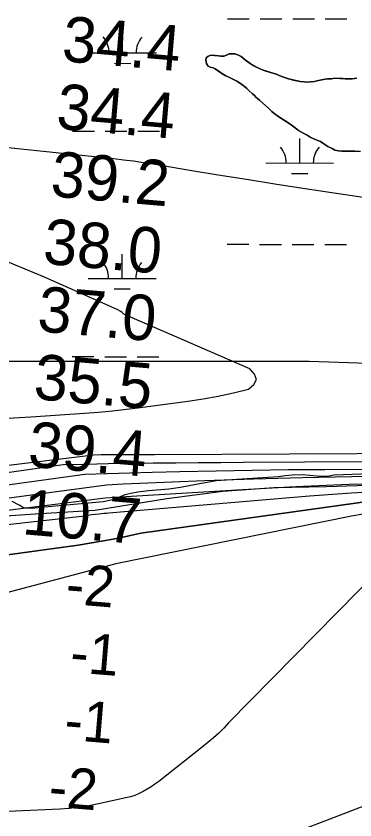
# Model space of a CAD drawing. Extents: x 3219052 to 3256913, y 800770 to 826146.
# Drawn here: x 3233083 to 3233583, y 812568 to 813753 of the extents above; entities that cross this region are included whole.
import ezdxf

# ---------------------------------------------------------------- set-up
doc = ezdxf.new("R2010")
doc.units = 0
for name, color, linetype in [('V-RIVR-EDGE', 7, 'Continuous'), ('V-RIVR-RANG', 7, 'Continuous'), ('V-SITE-VEGE', 7, 'Continuous'), ('V-TOPO-DPTH', 7, 'Continuous'), ('V-TOPO-MAJR', 7, 'Continuous'), ('V-TOPO-MINR', 7, 'Continuous'), ('V-TOPO-SHOR', 7, 'Continuous'), ('V-TOPO-WATR', 7, 'Continuous'), ('V-WETL-SWMP', 7, 'Continuous')]:
    doc.layers.add(name, color=color, linetype=linetype)

msp = doc.modelspace()

# ---------------------------------------------------------------- linework, layer by layer
at = {"layer": 'V-RIVR-EDGE'}
msp.add_lwpolyline([(3233675.9, 813063.4), (3233540.7, 813059), (3233463.2, 813057.2), (3233387.7, 813051.8), (3233305.4, 813041.4), (3233199.4, 813024.2), (3233111.3, 813018.5), (3233010, 813011.7)], dxfattribs=at)
at = {"layer": 'V-SITE-VEGE'}
for points in [[(3233585.4, 813661.4), (3233578.5, 813660.5), (3233568.5, 813660.7), (3233565, 813661.1), (3233552.7, 813661.4), (3233548, 813660.8), (3233542.4, 813660.6), (3233538.6, 813660.1), (3233526.6, 813657.8), (3233523.1, 813656.9), (3233517.4, 813656.4), (3233513.3, 813655.9), (3233508, 813656), (3233501.7, 813656.7), (3233484.5, 813660.5), (3233480.1, 813661.9), (3233476.4, 813663.5), (3233471.1, 813665.5), (3233465.2, 813668.1), (3233447.4, 813673.2), (3233438.6, 813677.2), (3233428.1, 813683), (3233421.2, 813688.2), (3233414.8, 813693.7), (3233409.8, 813696), (3233405.7, 813697.6), (3233402.3, 813697.7), (3233397.2, 813697.5), (3233393.4, 813695.7), (3233389.6, 813694.2), (3233385.2, 813693.9), (3233372.7, 813695.4), (3233368.9, 813694.9), (3233365.7, 813693.7), (3233363.2, 813691.5), (3233362.8, 813688.1), (3233363.9, 813683), (3233366.1, 813679.2), (3233369.2, 813677.6), (3233373.6, 813676.9), (3233376.7, 813675.2), (3233386.6, 813668.4), (3233392.5, 813664.9), (3233396.6, 813663.2), (3233403.7, 813659.6), (3233408.4, 813657), (3233412.7, 813654.7), (3233419.5, 813649.6), (3233423.2, 813646.3), (3233426.3, 813643.5), (3233431.9, 813638.6), (3233436.5, 813633.8), (3233439, 813631.6), (3233442.1, 813629)], [(3233442.1, 813629), (3233447, 813624.5), (3233455.1, 813617.4), (3233460.3, 813612.3), (3233465.6, 813608.1), (3233468.7, 813605.8), (3233473.3, 813602.6), (3233485.4, 813595.1), (3233490.4, 813591.3), (3233494.7, 813588.3), (3233499.7, 813584.5), (3233507.1, 813580.2), (3233512.4, 813577.6), (3233516.8, 813574.7), (3233523.3, 813571.7), (3233532, 813568.1), (3233537, 813564.9), (3233542.6, 813561), (3233549.1, 813557.7), (3233552.8, 813555.4), (3233558.2, 813554.4), (3233563.5, 813554), (3233570.1, 813553.8), (3233579.5, 813554), (3233590.8, 813553.7)], [(3233683.9, 813081.2), (3233552.2, 813075.9), (3233544.7, 813074.7), (3233534.8, 813074.1), (3233526.6, 813074.7), (3233516.1, 813075.8), (3233505.1, 813076.4), (3233490.1, 813076), (3233480, 813074.9), (3233469.4, 813073.6), (3233378.2, 813067.7), (3233348.6, 813062.3), (3233325.6, 813057.7), (3233308.1, 813055.7), (3233278.4, 813053), (3233262.7, 813051.1), (3233252.1, 813049.1), (3233243.3, 813047), (3233233, 813042.6), (3233225.5, 813039.7), (3233218.4, 813038.3), (3233211.4, 813036.7), (3233124.9, 813029.1), (3233111, 813027.2), (3233101.1, 813026.8), (3233093.9, 813028), (3233087.6, 813031.9), (3233077.3, 813037.4)]]:
    msp.add_lwpolyline(points, dxfattribs=at)
at = {"layer": 'V-TOPO-DPTH'}
for points in [[(3234513.8, 813109.1), (3233933.3, 813065.3), (3233911.5, 813065.4), (3233889.7, 813065.5), (3233867.9, 813065.5), (3233846.1, 813065.5), (3233732, 813065), (3233653.2, 813064), (3233574.4, 813062.1), (3233495.6, 813058.8), (3233416.9, 813054.7), (3233244.7, 813044.3), (3233229.7, 813043.4), (3233214.6, 813042.3), (3232522.4, 812954.5)], [(3233052.4, 812956), (3233103, 812962.9), (3233174.9, 812973.1), (3233192, 812975.7), (3233209.1, 812978.6), (3233226.1, 812981.8), (3233243, 812985.2), (3233267.2, 812990.4), (3233604.4, 813037.6), (3233651.4, 813041.8), (3233698.3, 813045), (3233745.4, 813046.7), (3233792.5, 813047.4), (3233861.9, 813047.3), (3233874.4, 813047.2), (3233886.9, 813047.1), (3233899.3, 813046.9), (3233911.8, 813046.7), (3234533.2, 813084.1)], [(3233052.4, 812956), (3233103, 812962.9), (3233174.9, 812973.1), (3233192, 812975.7), (3233209.1, 812978.6), (3233226.1, 812981.8), (3233243, 812985.2), (3233267.2, 812990.4), (3233604.4, 813037.6), (3233651.4, 813041.8), (3233698.3, 813045), (3233745.4, 813046.7), (3233792.5, 813047.4), (3233861.9, 813047.3), (3233874.4, 813047.2), (3233886.9, 813047.1), (3233899.3, 813046.9), (3233911.8, 813046.7), (3234533.2, 813084.1)], [(3233685.1, 813004.4), (3233396.2, 812710.7), (3233389.5, 812702.9), (3233381.8, 812695.6), (3233374, 812688.5), (3233365.9, 812681.6), (3233357.7, 812675), (3233293.4, 812624.4), (3233287.9, 812620.4), (3233282.3, 812616.5), (3233276.5, 812612.9), (3233270.5, 812609.5), (3233264.4, 812606.5), (3233258.1, 812603.9), (3233251.7, 812601.8), (3233245.1, 812600), (3233204.5, 812591.2), (3233190.3, 812588.5), (3233176.1, 812586.3), (3233161.8, 812584.7), (3233147.5, 812583.7), (3233016.6, 812577.5)], [(3233685.1, 813004.4), (3233396.2, 812710.7), (3233389.5, 812702.9), (3233381.8, 812695.6), (3233374, 812688.5), (3233365.9, 812681.6), (3233357.7, 812675), (3233293.4, 812624.4), (3233287.9, 812620.4), (3233282.3, 812616.5), (3233276.5, 812612.9), (3233270.5, 812609.5), (3233264.4, 812606.5), (3233258.1, 812603.9), (3233251.7, 812601.8), (3233245.1, 812600), (3233204.5, 812591.2), (3233190.3, 812588.5), (3233176.1, 812586.3), (3233161.8, 812584.7), (3233147.5, 812583.7), (3233016.6, 812577.5)]]:
    msp.add_lwpolyline(points, dxfattribs=at)
at = {"layer": 'V-TOPO-MAJR'}
msp.add_lwpolyline([(3234536.3, 813143.8), (3233992.6, 813099.7), (3233981.7, 813098.6), (3233970.7, 813098.1), (3233918.8, 813097.7), (3233906.7, 813097.6), (3233894.7, 813097.5), (3233882.6, 813097.4), (3233870.5, 813097.4), (3233418.1, 813094.7), (3233384.9, 813094.5), (3233351.6, 813094.3), (3233318.4, 813094), (3233285.2, 813093.7), (3233252, 813093.3), (3233218.8, 813092.7), (3233185.6, 813092), (3233152.4, 813091.1), (3232627.4, 813016.1)], dxfattribs=at)
at = {"layer": 'V-TOPO-MINR'}
for points in [[(3232990.5, 813567.5), (3233227, 813543), (3233241.6, 813541.3), (3233256.2, 813539.5), (3233270.7, 813537.4), (3233285.2, 813535.1), (3233339.4, 813526), (3233381.1, 813519.2), (3233422.7, 813512.5), (3233464.4, 813506), (3233506.1, 813499.6), (3233930.8, 813436.1)], [(3233044.4, 813158.5), (3233104.7, 813162.1), (3233183.9, 813167.5), (3233204.6, 813169.1), (3233225.2, 813171), (3233245.8, 813173.3), (3233266.4, 813175.8), (3233336.1, 813185.1), (3233358.7, 813188.5), (3233381.2, 813192.6), (3233403.5, 813197.5), (3233425.7, 813202.9), (3233433.7, 813209.9), (3233437.4, 813217.1), (3233434.8, 813224.9), (3233427.9, 813232.9), (3233254.3, 813308.1), (3233251.2, 813309.4), (3233249.5, 813309.9), (3233246.4, 813311.1), (3233242.1, 813313.7), (3233239.3, 813316.1), (3233237.4, 813317.5), (3233233.3, 813319.7), (3233125, 813368.3), (3233068, 813391.5)], [(3234542.9, 813155.7), (3233935.1, 813109.7), (3233908.8, 813109.3), (3233902.6, 813109.3), (3233896.5, 813109.2), (3233890.3, 813109.1), (3233884.1, 813109.1), (3233287.2, 813106.2), (3233276, 813106.1), (3233264.8, 813106.1), (3233253.6, 813106.1), (3233242.4, 813106.1), (3233231.1, 813106.1), (3233219.9, 813106.1), (3233208.7, 813106), (3233197.5, 813105.8), (3232558, 813027.7)], [(3234494.6, 813133.9), (3233957.5, 813086.5), (3233925.2, 813086.4), (3233892.9, 813086.3), (3233860.7, 813086.1), (3233828.4, 813086), (3233538.3, 813084.2), (3233484.8, 813083.8), (3233431.4, 813083.1), (3233377.9, 813082.1), (3233324.5, 813081), (3233283.8, 813080), (3233250.7, 813079.1), (3233217.6, 813078.1), (3233184.5, 813076.9), (3232531.5, 812986.9)], [(3234504.1, 813121.6), (3233945.1, 813075.6), (3233918.2, 813075.6), (3233891.3, 813075.6), (3233864.4, 813075.5), (3233837.5, 813075.4), (3233649.8, 813074.4), (3233577.5, 813073.6), (3233505.2, 813072.3), (3233433, 813070.3), (3233360.7, 813067.7), (3233265.7, 813063.8), (3233240.9, 813062.7), (3233216.2, 813061.5), (3232538.3, 812970.9)], [(3234513.8, 813109.1), (3233933.3, 813065.3), (3233911.5, 813065.4), (3233889.7, 813065.5), (3233867.9, 813065.5), (3233846.1, 813065.5), (3233732, 813065), (3233653.2, 813064), (3233574.4, 813062.1), (3233495.6, 813058.8), (3233416.9, 813054.7), (3233244.7, 813044.3), (3233229.7, 813043.4), (3233214.6, 813042.3), (3232522.4, 812954.5)], [(3234523.4, 813096.6), (3233905.2, 813055.9), (3233888.3, 813056), (3233871.3, 813056.1), (3233854.3, 813056.1), (3233763.8, 813055.8), (3233701.7, 813054.9), (3233639.5, 813052.9), (3233577.5, 813049.5), (3233515.5, 813045), (3233219.7, 813020.1), (3233216.2, 813019.8), (3233212.7, 813019.4), (3233209.1, 813019.1), (3233205.6, 813018.7), (3233195, 813017.6), (3233191.2, 813017.1), (3233187.5, 813016.6), (3233183.7, 813016), (3233180, 813015.3), (3232508.1, 812940.1)], [(3234515.7, 813071.4), (3233893.8, 813038.7), (3233885.6, 813038.8), (3233877.3, 813038.9), (3233869.1, 813039), (3233820.5, 813039.3), (3233788, 813038.9), (3233755.6, 813037.7), (3233723.2, 813035.2), (3233690.9, 813031.9), (3233646.9, 813026.5), (3233612.1, 813021.5), (3233577.4, 813015.5), (3233230, 812945.1), (3232505.5, 812752.9)], [(3233685.1, 813004.4), (3233396.2, 812710.7), (3233389.5, 812702.9), (3233381.8, 812695.6), (3233374, 812688.5), (3233365.9, 812681.6), (3233357.7, 812675), (3233293.4, 812624.4), (3233287.9, 812620.4), (3233282.3, 812616.5), (3233276.5, 812612.9), (3233270.5, 812609.5), (3233264.4, 812606.5), (3233258.1, 812603.9), (3233251.7, 812601.8), (3233245.1, 812600), (3233204.5, 812591.2), (3233190.3, 812588.5), (3233176.1, 812586.3), (3233161.8, 812584.7), (3233147.5, 812583.7), (3233016.6, 812577.5)], [(3234497.8, 812718.1), (3233862.2, 812660.5), (3233844.7, 812660.5), (3233827.4, 812659.7), (3233810.1, 812657.5), (3233792.9, 812654.4), (3233741.7, 812643.3), (3233734.7, 812641.3), (3233201.6, 812436.7)]]:
    msp.add_lwpolyline(points, dxfattribs=at)
at = {"layer": 'V-TOPO-SHOR'}
for points in [[(3233376.7, 813675.2), (3233373.6, 813676.9), (3233369.2, 813677.6), (3233366.1, 813679.2), (3233363.9, 813683), (3233362.8, 813688.1), (3233363.2, 813691.5), (3233365.7, 813693.7), (3233368.9, 813694.9), (3233372.7, 813695.4), (3233375.8, 813695.1), (3233381.5, 813694.3), (3233385.2, 813693.9), (3233389.6, 813694.2), (3233393.4, 813695.7), (3233397.2, 813697.5), (3233402.3, 813697.7), (3233405.7, 813697.6), (3233409.8, 813696), (3233414.8, 813693.7), (3233421.3, 813688.2), (3233428.1, 813683), (3233432.7, 813680.4), (3233438.6, 813677.2), (3233447.4, 813673.2), (3233452, 813671.9), (3233456.7, 813670.5), (3233465.2, 813668.1), (3233468, 813666.8), (3233471.1, 813665.5), (3233476.4, 813663.5), (3233480.1, 813661.9), (3233484.5, 813660.5), (3233492, 813658.8), (3233497, 813657.8), (3233501.7, 813656.7), (3233508, 813656), (3233513.3, 813655.9), (3233517.4, 813656.4), (3233523.1, 813656.9), (3233526.6, 813657.8), (3233533.8, 813659.2), (3233538.6, 813660.1), (3233542.4, 813660.6), (3233548, 813660.8), (3233552.7, 813661.4), (3233560.6, 813661.2), (3233565, 813661.1), (3233568.5, 813660.7), (3233578.5, 813660.5), (3233585.4, 813661.4)], [(3233582.7, 813553.9), (3233579.5, 813554), (3233570.1, 813553.8), (3233567, 813553.9), (3233563.5, 813554), (3233558.2, 813554.4), (3233552.8, 813555.4), (3233549.1, 813557.7), (3233542.6, 813561), (3233537, 813564.9), (3233532, 813568.1), (3233528, 813569.8), (3233523.3, 813571.7), (3233516.8, 813574.7), (3233512.4, 813577.6), (3233507.1, 813580.2), (3233503.7, 813582.2), (3233499.7, 813584.5), (3233494.7, 813588.3), (3233490.4, 813591.3), (3233485.4, 813595.1), (3233482.3, 813597.1), (3233473.3, 813602.6), (3233468.7, 813605.8), (3233465.6, 813608.1), (3233460.3, 813612.3), (3233455.1, 813617.4), (3233447, 813624.5), (3233442.1, 813629), (3233439, 813631.6), (3233436.5, 813633.8), (3233434.4, 813636.1), (3233431.9, 813638.6), (3233426.3, 813643.4), (3233423.2, 813646.3), (3233419.5, 813649.6), (3233412.7, 813654.7), (3233408.4, 813657), (3233403.7, 813659.6), (3233396.6, 813663.2), (3233392.5, 813664.9), (3233386.6, 813668.4), (3233382.3, 813671.4), (3233379.5, 813673.3), (3233376.7, 813675.2)]]:
    msp.add_lwpolyline(points, dxfattribs=at)
at = {"layer": 'V-TOPO-WATR'}
msp.add_lwpolyline([(3234533.2, 813084.1), (3233911.8, 813046.7), (3233899.3, 813046.9), (3233886.9, 813047.1), (3233874.4, 813047.2), (3233861.9, 813047.3), (3233792.5, 813047.4), (3233745.4, 813046.7), (3233698.3, 813045), (3233651.4, 813041.8), (3233604.4, 813037.6), (3233267.2, 812990.4), (3233243, 812985.2), (3233226.1, 812981.8), (3233209.1, 812978.6), (3233192, 812975.7), (3233174.9, 812973.1), (3233103, 812962.9), (3233052.4, 812956)], dxfattribs=at)
at = {"layer": 'V-WETL-SWMP'}
for p, q in [((3233394.9, 813749.3), (3233426.9, 813749.2)), ((3233442.9, 813749.2), (3233474.9, 813749.1)), ((3233490.9, 813749.1), (3233522.9, 813749)), ((3233538.9, 813749), (3233570.9, 813748.9)), ((3233240.2, 813698.9), (3233240.3, 813734.9)), ((3233190.2, 813699), (3233290.2, 813698.8)), ((3233228.2, 813683.5), (3233252.2, 813683.4)), ((3233166.5, 813583.6), (3233198.5, 813583.5)), ((3233214.5, 813583.5), (3233246.5, 813583.4)), ((3233262.5, 813583.4), (3233294.5, 813583.3)), ((3233501.3, 813536.5), (3233501.4, 813572.5)), ((3233451.3, 813536.6), (3233551.3, 813536.4)), ((3233489.3, 813521.1), (3233513.3, 813521)), ((3233394.2, 813416.6), (3233426.2, 813416.6)), ((3233442.2, 813416.5), (3233474.2, 813416.5)), ((3233490.2, 813416.4), (3233522.2, 813416.4)), ((3233538.2, 813416.3), (3233570.2, 813416.3)), ((3233239.5, 813366.2), (3233239.6, 813402.2)), ((3233189.5, 813366.3), (3233289.5, 813366.1)), ((3233227.5, 813350.8), (3233251.5, 813350.8)), ((3233165.8, 813250.9), (3233197.8, 813250.9)), ((3233213.8, 813250.8), (3233245.8, 813250.8)), ((3233261.8, 813250.7), (3233293.8, 813250.7))]:
    msp.add_line(p, q, dxfattribs=at)
for points in [[(3233375.8, 813695.1), (3233372.7, 813695.4), (3233368.9, 813694.9), (3233365.7, 813693.7), (3233363.2, 813691.5), (3233362.8, 813688.1), (3233363.9, 813683), (3233366.1, 813679.2), (3233369.2, 813677.6), (3233373.6, 813676.9), (3233376.7, 813675.2), (3233379.5, 813673.3), (3233382.3, 813671.4), (3233386.6, 813668.4), (3233392.5, 813664.9), (3233396.6, 813663.2), (3233403.7, 813659.6), (3233408.4, 813657), (3233412.7, 813654.7), (3233419.5, 813649.6), (3233423.2, 813646.3), (3233426.3, 813643.4), (3233431.9, 813638.6), (3233434.4, 813636.1), (3233436.5, 813633.8), (3233439, 813631.6), (3233442.1, 813629), (3233447, 813624.5), (3233455.1, 813617.4), (3233460.3, 813612.3), (3233465.6, 813608.1), (3233468.7, 813605.8), (3233473.3, 813602.6), (3233482.3, 813597.1), (3233485.4, 813595.1), (3233490.4, 813591.3), (3233494.7, 813588.3), (3233499.7, 813584.5), (3233503.7, 813582.2), (3233507.1, 813580.2), (3233512.4, 813577.6), (3233516.8, 813574.7), (3233523.3, 813571.7), (3233528, 813569.8), (3233532, 813568.1), (3233537, 813564.9), (3233542.6, 813561), (3233549.1, 813557.7), (3233552.8, 813555.4), (3233558.2, 813554.4), (3233563.5, 813554), (3233567, 813553.9), (3233570.1, 813553.8), (3233579.5, 813554), (3233582.7, 813553.9)], [(3233585.4, 813661.4), (3233578.5, 813660.5), (3233568.5, 813660.7), (3233565, 813661.1), (3233560.6, 813661.2), (3233552.7, 813661.4), (3233548, 813660.8), (3233542.4, 813660.6), (3233538.6, 813660.1), (3233533.8, 813659.2), (3233526.6, 813657.8), (3233523.1, 813656.9), (3233517.4, 813656.4), (3233513.3, 813655.9), (3233508, 813656), (3233501.7, 813656.7), (3233497, 813657.8), (3233492, 813658.8), (3233484.5, 813660.5), (3233480.1, 813661.9), (3233476.4, 813663.5), (3233471.1, 813665.5), (3233468, 813666.8), (3233465.2, 813668.1), (3233456.7, 813670.5), (3233452, 813671.9), (3233447.4, 813673.2), (3233438.6, 813677.2), (3233432.7, 813680.4), (3233428.1, 813683), (3233421.3, 813688.2), (3233414.8, 813693.7), (3233409.8, 813696), (3233405.7, 813697.6), (3233402.3, 813697.7), (3233397.2, 813697.5), (3233393.4, 813695.7), (3233389.6, 813694.2), (3233385.2, 813693.9), (3233381.5, 813694.3), (3233375.8, 813695.1)], [(3237234.2, 813214.6), (3236829, 813214.6), (3236669.9, 813156.7), (3236221.3, 813098.8), (3235772.7, 813127.7), (3235295.2, 813142.2), (3234861, 813171.2), (3234441.4, 813200.2), (3234150.4, 813217.3), (3234029.3, 813224.4), (3233949.4, 813229.1), (3233515.3, 813243.6), (3232922, 813243.6)]]:
    msp.add_lwpolyline(points, dxfattribs=at)
for centre, start, end in [((3233185, 813699.5), 359.1081, 40.6518), ((3233295.4, 813699.2), 139.1081, 180.6517), ((3233446.1, 813537.1), 359.1081, 40.6518), ((3233556.5, 813536.8), 139.1081, 180.6517), ((3233184.3, 813366.8), 359.1081, 40.6518), ((3233294.7, 813366.6), 139.1081, 180.6517)]:
    msp.add_arc(centre, 35.2, start, end, dxfattribs=at)

# ---------------------------------------------------------------- texts
at = {"layer": 'V-RIVR-RANG'}
for s, height, rotation, p in [('34.4', 67, 355.0683, (3233149.3, 813686.8)), ('34.4', 67, 355.0683, (3233141, 813587.2)), ('39.2', 67, 355.0683, (3233132.6, 813487.5)), ('38.0', 67, 355.0683, (3233121.4, 813388.1)), ('37.0', 67, 355.0683, (3233113.1, 813288.4)), ('35.5', 67, 355.0683, (3233107.6, 813188.5)), ('39.4', 67, 355.0683, (3233099.3, 813088.9)), ('10.7', 67, 355.0683, (3233090.9, 812989.2)), ('-2', 60, 355.2909, (3233154.9, 812886.7)), ('-1', 60, 355.2909, (3233161.4, 812785.8)), ('-1', 60, 355.2909, (3233153, 812686.2)), ('-2', 60, 355.2909, (3233129.8, 812587.7))]:
    msp.add_text(s, height=height, rotation=rotation, dxfattribs=at).set_placement(p)

doc.saveas('drawing.dxf')
